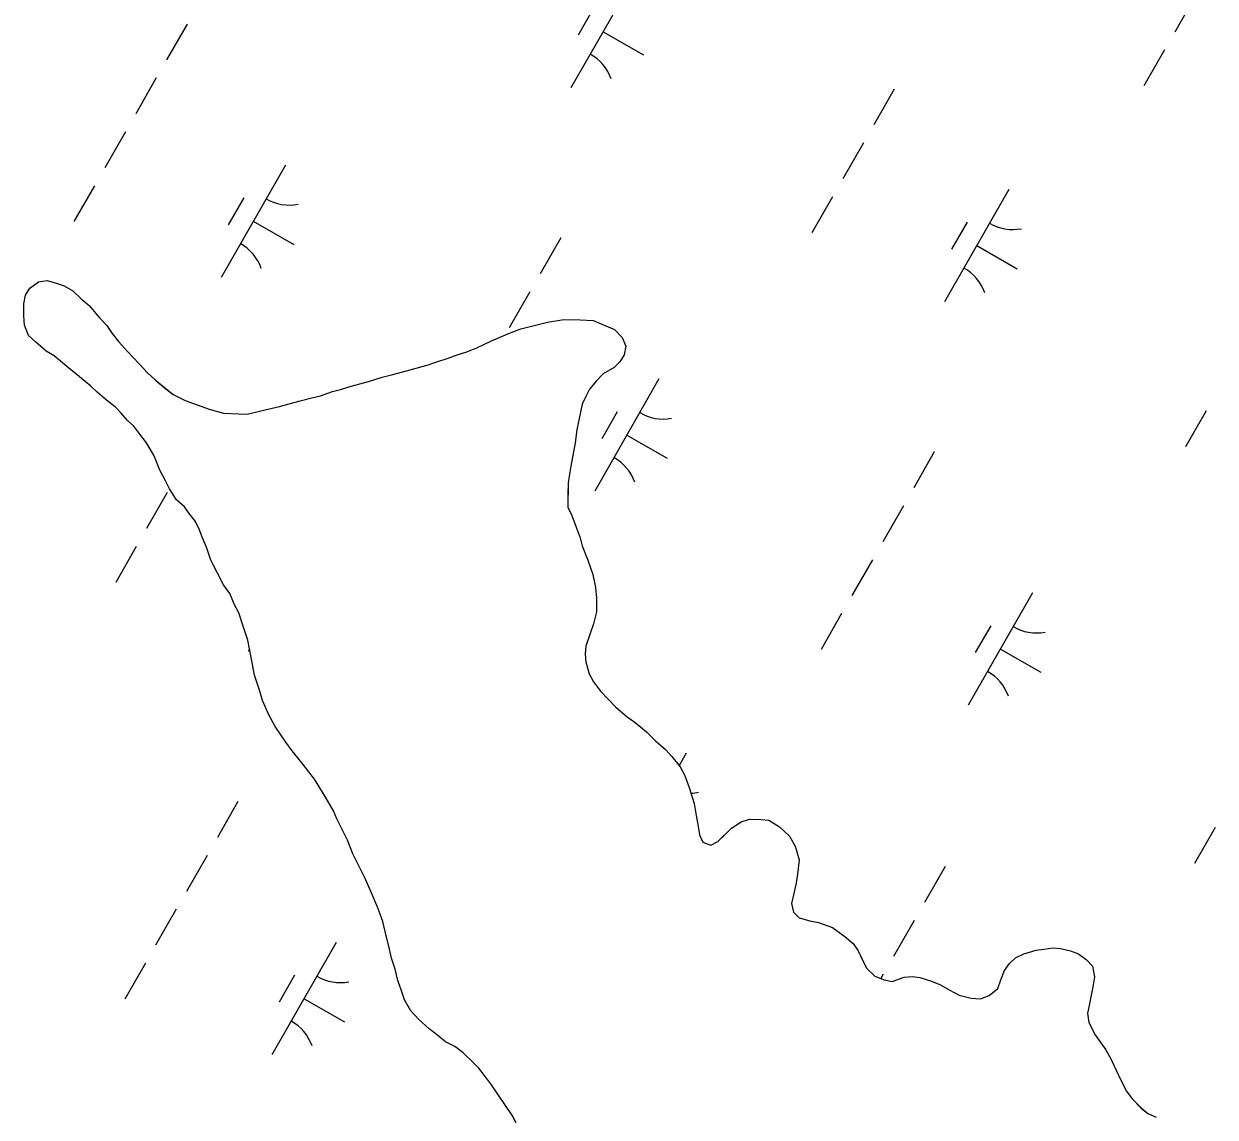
# Model space of a CAD drawing. Extents: x 3930721 to 3950824, y 220441 to 242861.
# Drawn here: x 3939875.4 to 3940335.7, y 233520.2 to 233942.7 of the extents above; entities that cross this region are included whole.
import ezdxf

# ---------------------------------------------------------------- set-up
doc = ezdxf.new("R2010")
doc.units = 0
doc.layers.add('V-TOPO-SHOR', color=7, linetype='Continuous')
doc.layers.add('V-WETL-SWMP', color=7, linetype='Continuous')

msp = doc.modelspace()

# ---------------------------------------------------------------- linework, layer by layer
at = {"layer": 'V-TOPO-SHOR'}
for points in [[(3940056.08, 233532.73), (3940053.36, 233536.36), (3940051.19, 233539.15), (3940049, 233541.39), (3940045.18, 233545.04), (3940041.9, 233547.57), (3940038.33, 233549.27), (3940035.32, 233551.8), (3940032.04, 233554.33), (3940027.94, 233557.98), (3940024.94, 233561.34), (3940022.51, 233565.52), (3940021.18, 233569.4), (3940019.85, 233573.01), (3940018.8, 233577.45), (3940017.47, 233581.62), (3940016.43, 233586.33), (3940015.37, 233590.21), (3940014.06, 233595.76), (3940012.2, 233601.04), (3940009.52, 233607.15), (3940007.1, 233612.71), (3940005.49, 233616.05), (3940002.53, 233621.9), (3940000.39, 233627.18), (3939998.5, 233631.07), (3939996.35, 233635.52), (3939995.01, 233638.58), (3939991.77, 233644.15), (3939987.71, 233650.84), (3939983.36, 233656.43), (3939979.01, 233661.74), (3939976.56, 233665.08), (3939972.5, 233671.22), (3939970.07, 233675.67), (3939967.65, 233681.24), (3939966.6, 233684.84), (3939964.47, 233690.95), (3939963.18, 233697.88), (3939961.88, 233704.53), (3939960.02, 233710.36), (3939958.43, 233715.08), (3939956.81, 233718.14), (3939954.93, 233722.59), (3939952.49, 233725.94), (3939950.06, 233730.67), (3939947.64, 233735.4), (3939946.04, 233740.12), (3939944.44, 233744.01), (3939943.1, 233747.35), (3939941.76, 233750.41), (3939939.31, 233753.48), (3939937.41, 233755.99), (3939934.41, 233758.8), (3939931.7, 233762.98), (3939930.08, 233766.04), (3939927.92, 233770.22), (3939925.79, 233775.77), (3939922.81, 233780.79), (3939919.82, 233784.7), (3939917.92, 233787.21), (3939915.46, 233789.46), (3939913.01, 233792.25), (3939910.83, 233794.49), (3939907.27, 233797.3), (3939903.72, 233800.39), (3939901.26, 233802.64), (3939896.89, 233806.29), (3939891.97, 233810.22), (3939887.05, 233814.43), (3939884.03, 233816.13), (3939879.93, 233819.78), (3939877.2, 233822.3), (3939875.59, 233826.2), (3939875.36, 233829.79), (3939875.43, 233834.49), (3939876.02, 233837.8), (3939877.72, 233840.54), (3939881.07, 233842.99), (3939884.39, 233843.5), (3939887.42, 233842.62), (3939891, 233841.47), (3939894.29, 233839.49), (3939897.56, 233836.41), (3939900.57, 233833.88), (3939904.66, 233829.13), (3939907.38, 233826.05), (3939909.55, 233822.98), (3939912, 233819.91), (3939915.54, 233815.99), (3939919.9, 233811.24), (3939923.17, 233807.88), (3939926.17, 233805.07), (3939930.27, 233801.7), (3939933.01, 233799.45), (3939937.68, 233797.18), (3939942.36, 233795.46), (3939947.03, 233793.74), (3939952.54, 233792.28), (3939958.34, 233791.93), (3939961.66, 233791.88)], [(3939961.66, 233791.88), (3939966.93, 233793.2), (3939974.14, 233794.76), (3939981.63, 233796.87), (3939986.62, 233798.19), (3939989.95, 233798.97), (3939994.67, 233800.57), (3939997.72, 233801.36), (3940001.88, 233802.68), (3940008.54, 233804.53), (3940013.81, 233806.12), (3940017.98, 233807.17), (3940024.64, 233809.02), (3940031.57, 233810.86), (3940034.62, 233811.93), (3940039.34, 233813.52), (3940042.4, 233814.59), (3940046.56, 233815.91), (3940050.45, 233817.52), (3940056.02, 233820.21), (3940062.41, 233822.89), (3940067.41, 233824.76), (3940071.57, 233825.81), (3940077.67, 233827.39), (3940084.04, 233828.41), (3940090.4, 233828.32), (3940095.37, 233827.98), (3940100.32, 233825.98), (3940103.62, 233824.56), (3940106.62, 233821.48), (3940107.96, 233818.14), (3940107.36, 233814.83), (3940105.67, 233812.09), (3940103.43, 233809.91), (3940099.25, 233807.48), (3940096.72, 233804.74), (3940093.92, 233801.46), (3940092.5, 233798.72), (3940091.07, 233795.7), (3940089.9, 233790.18), (3940089.01, 233785.77), (3940088.39, 233780.81), (3940087.49, 233775.84), (3940086.9, 233772.53), (3940086.3, 233769.5), (3940085.7, 233765.36), (3940085.64, 233760.94), (3940085.57, 233755.96), (3940087.19, 233752.63), (3940088.79, 233748.18), (3940090.39, 233744.01), (3940091.18, 233740.96), (3940093.32, 233735.41), (3940095.18, 233729.85), (3940096.22, 233724.86), (3940096.71, 233720.71), (3940096.65, 233715.46), (3940095.48, 233710.77), (3940094.04, 233706.65), (3940092.6, 233702.24), (3940092.28, 233699.21), (3940092.52, 233696.17), (3940093.84, 233691.45), (3940095.46, 233688.39), (3940098.17, 233684.76), (3940100.9, 233681.96), (3940104.17, 233678.6), (3940108.55, 233674.95), (3940111.56, 233672.69), (3940115.93, 233669.04), (3940119.48, 233665.68), (3940123.31, 233662.31), (3940125.76, 233659.51), (3940129.02, 233655.6), (3940130.64, 233652.54), (3940132.51, 233647.54), (3940134.36, 233641.43), (3940135.13, 233636.72), (3940135.91, 233632.57), (3940136.41, 233629.24), (3940137.76, 233626.46), (3940140.78, 233625.31), (3940143.56, 233626.66), (3940146.37, 233629.39), (3940148.89, 233631.84), (3940152.51, 233634.28), (3940155.84, 233635.34), (3940160.27, 233635.28), (3940163.3, 233634.97), (3940167.41, 233632.43), (3940171.24, 233628.78), (3940173.4, 233624.88), (3940174.98, 233619.61), (3940174.36, 233614.09), (3940173.76, 233610.78), (3940172.88, 233606.64), (3940172, 233602.79), (3940172.78, 233599.46), (3940174.96, 233597.22), (3940179.1, 233596.06), (3940182.41, 233595.46)], [(3940182.41, 233595.46), (3940187.91, 233593.45), (3940192.56, 233590.07), (3940195.84, 233587.27), (3940197.74, 233584.48), (3940199.62, 233580.58), (3940200.97, 233577.8), (3940204.24, 233574.72), (3940207.82, 233573.29), (3940210.85, 233572.69), (3940215.57, 233574.29), (3940218.61, 233574.53), (3940221.65, 233574.21), (3940226.05, 233572.77), (3940229.63, 233571.34), (3940232.92, 233569.36), (3940236.76, 233567.37), (3940241.45, 233566.21), (3940245.04, 233565.88), (3940248.37, 233567.22), (3940251.72, 233569.94), (3940252.87, 233573.24), (3940254.3, 233576.82), (3940256.27, 233579.55), (3940258.52, 233581.74), (3940261.85, 233583.35), (3940266.57, 233584.67), (3940269.62, 233585.18), (3940272.94, 233585.69), (3940275.98, 233585.38), (3940279.84, 233584.49), (3940282.86, 233583.35), (3940285.87, 233581.1), (3940288.33, 233578.58), (3940289.1, 233574.42), (3940288.5, 233570.56), (3940287.62, 233566.7), (3940287.02, 233563.39), (3940286.43, 233560.36), (3940286.93, 233556.76), (3940289.36, 233552.03), (3940291.53, 233548.96), (3940293.43, 233546.17), (3940295.59, 233542.54), (3940297.47, 233538.37), (3940299.35, 233534.2), (3940301.51, 233530.3), (3940303.68, 233527.24), (3940306.95, 233523.88), (3940309.69, 233521.63), (3940312.98, 233520.2)], [(3940065.55, 233517.95), (3940064.21, 233520.74), (3940056.08, 233532.73)]]:
    msp.add_lwpolyline(points, dxfattribs=at)
at = {"layer": 'V-WETL-SWMP'}
for p, q in [((3940111.65, 233961.32), (3940086.8, 233917.93)), ((3940328.03, 233953.39), (3940320.08, 233939.51)), ((3940095.51, 233948.67), (3940089.55, 233938.25)), ((3939938.49, 233942.61), (3939930.53, 233928.73)), ((3940099.23, 233939.63), (3940114.85, 233930.68)), ((3940316.11, 233932.57), (3940308.15, 233918.68)), ((3939926.56, 233921.78), (3939918.61, 233907.9)), ((3940211.73, 233917.49), (3940203.77, 233903.61)), ((3939914.63, 233900.96), (3939906.68, 233887.07)), ((3940199.8, 233896.67), (3940191.85, 233882.78)), ((3939976.46, 233888.11), (3939951.61, 233844.72)), ((3939902.7, 233880.13), (3939894.75, 233866.25)), ((3939960.32, 233875.46), (3939954.36, 233865.04)), ((3940187.87, 233875.84), (3940179.92, 233861.96)), ((3940255.99, 233878.66), (3940231.14, 233835.27)), ((3939964.03, 233866.42), (3939979.65, 233857.47)), ((3940239.85, 233866), (3940233.89, 233855.59)), ((3940082.83, 233859.94), (3940074.88, 233846.06)), ((3940243.57, 233856.96), (3940259.19, 233848.02)), ((3939877.72, 233840.54), (3939881.07, 233842.99)), ((3939881.07, 233842.99), (3939884.39, 233843.49)), ((3939884.39, 233843.49), (3939887.42, 233842.62)), ((3939887.42, 233842.62), (3939891, 233841.47)), ((3939875.43, 233834.49), (3939876.02, 233837.8)), ((3939876.02, 233837.8), (3939877.72, 233840.54)), ((3939891, 233841.47), (3939894.29, 233839.49)), ((3939894.29, 233839.49), (3939897.56, 233836.41)), ((3940070.9, 233839.12), (3940062.95, 233825.23)), ((3939875.36, 233829.79), (3939875.43, 233834.49)), ((3939897.56, 233836.41), (3939900.57, 233833.88)), ((3939900.57, 233833.88), (3939904.66, 233829.13)), ((3939875.59, 233826.2), (3939875.36, 233829.79)), ((3939904.66, 233829.13), (3939907.38, 233826.05)), ((3940077.67, 233827.39), (3940084.04, 233828.41)), ((3940084.04, 233828.41), (3940090.4, 233828.32)), ((3940090.4, 233828.32), (3940095.37, 233827.98)), ((3939877.2, 233822.3), (3939875.59, 233826.2)), ((3939907.38, 233826.05), (3939909.55, 233822.98)), ((3940062.41, 233822.89), (3940067.41, 233824.76)), ((3940067.41, 233824.76), (3940071.57, 233825.81)), ((3940071.57, 233825.81), (3940077.67, 233827.39)), ((3940095.37, 233827.98), (3940100.32, 233825.98)), ((3940100.32, 233825.98), (3940103.62, 233824.55)), ((3940103.62, 233824.55), (3940106.62, 233821.48)), ((3939879.93, 233819.78), (3939877.2, 233822.3)), ((3939884.03, 233816.13), (3939879.93, 233819.78)), ((3939909.55, 233822.98), (3939912, 233819.91)), ((3939912, 233819.91), (3939915.54, 233815.99)), ((3940050.45, 233817.52), (3940056.02, 233820.21)), ((3940056.02, 233820.21), (3940062.41, 233822.89)), ((3940106.62, 233821.48), (3940107.96, 233818.14)), ((3939887.05, 233814.43), (3939884.03, 233816.13)), ((3939915.54, 233815.99), (3939919.9, 233811.24)), ((3940039.34, 233813.52), (3940042.4, 233814.59)), ((3940042.4, 233814.59), (3940046.56, 233815.91)), ((3940046.56, 233815.91), (3940050.45, 233817.52)), ((3940107.36, 233814.83), (3940105.67, 233812.09)), ((3940107.96, 233818.14), (3940107.36, 233814.83)), ((3939891.97, 233810.22), (3939887.05, 233814.43)), ((3939896.89, 233806.29), (3939891.97, 233810.22)), ((3939919.9, 233811.24), (3939923.17, 233807.88)), ((3940024.63, 233809.02), (3940031.57, 233810.86)), ((3940031.57, 233810.86), (3940034.62, 233811.93)), ((3940034.62, 233811.93), (3940039.34, 233813.52)), ((3940103.43, 233809.91), (3940099.25, 233807.48)), ((3940105.67, 233812.09), (3940103.43, 233809.91)), ((3939901.26, 233802.64), (3939896.89, 233806.29)), ((3939923.17, 233807.88), (3939926.17, 233805.07)), ((3940008.54, 233804.53), (3940013.81, 233806.12)), ((3940013.81, 233806.12), (3940017.98, 233807.17)), ((3940017.98, 233807.17), (3940024.63, 233809.02)), ((3940120.8, 233805.44), (3940095.95, 233762.06)), ((3940099.25, 233807.48), (3940096.72, 233804.74)), ((3939903.72, 233800.39), (3939901.26, 233802.64)), ((3939926.17, 233805.07), (3939933.01, 233799.45)), ((3939994.67, 233800.57), (3939997.72, 233801.36)), ((3939997.72, 233801.36), (3940001.88, 233802.68)), ((3940001.88, 233802.68), (3940008.54, 233804.53)), ((3940093.92, 233801.46), (3940092.5, 233798.72)), ((3940096.72, 233804.74), (3940093.92, 233801.46)), ((3939907.27, 233797.3), (3939903.72, 233800.39)), ((3939910.83, 233794.49), (3939907.27, 233797.3)), ((3939933.01, 233799.45), (3939937.68, 233797.18)), ((3939937.68, 233797.18), (3939947.03, 233793.74)), ((3939974.14, 233794.76), (3939981.63, 233796.87)), ((3939981.63, 233796.87), (3939986.62, 233798.19)), ((3939986.62, 233798.19), (3939989.95, 233798.97)), ((3939989.95, 233798.97), (3939994.67, 233800.57)), ((3940092.5, 233798.72), (3940091.08, 233795.7)), ((3939913.01, 233792.25), (3939910.83, 233794.49)), ((3939915.46, 233789.46), (3939913.01, 233792.25)), ((3939947.03, 233793.74), (3939952.54, 233792.28)), ((3939952.54, 233792.28), (3939958.34, 233791.93)), ((3939958.34, 233791.93), (3939961.66, 233791.89)), ((3939961.66, 233791.89), (3939966.93, 233793.2)), ((3939966.93, 233793.2), (3939974.14, 233794.76)), ((3940091.08, 233795.7), (3940089.9, 233790.18)), ((3940104.66, 233792.79), (3940098.7, 233782.38)), ((3940332.21, 233793.18), (3940324.26, 233779.29)), ((3939917.92, 233787.21), (3939915.46, 233789.46)), ((3939919.82, 233784.7), (3939917.92, 233787.21)), ((3940089.9, 233790.18), (3940089.01, 233785.77)), ((3939922.81, 233780.79), (3939919.82, 233784.7)), ((3940089.01, 233785.77), (3940088.39, 233780.81)), ((3940108.37, 233783.75), (3940123.99, 233774.8)), ((3939925.79, 233775.77), (3939922.81, 233780.79)), ((3940088.39, 233780.81), (3940086.9, 233772.53)), ((3939927.92, 233770.22), (3939925.79, 233775.77)), ((3940227.17, 233777.28), (3940219.22, 233763.39)), ((3939930.08, 233766.04), (3939927.92, 233770.22)), ((3940086.31, 233769.5), (3940085.7, 233765.36)), ((3940086.9, 233772.53), (3940086.31, 233769.5)), ((3939931.7, 233762.98), (3939930.08, 233766.04)), ((3940085.7, 233765.36), (3940085.57, 233755.96)), ((3939930.74, 233761.57), (3939922.79, 233747.68)), ((3939934.41, 233758.8), (3939931.7, 233762.98)), ((3939937.41, 233755.99), (3939934.41, 233758.8)), ((3939939.31, 233753.48), (3939937.41, 233755.99)), ((3940085.57, 233755.96), (3940087.19, 233752.63)), ((3940215.24, 233756.45), (3940207.29, 233742.57)), ((3939941.76, 233750.41), (3939939.31, 233753.48)), ((3939943.1, 233747.35), (3939941.76, 233750.41)), ((3940087.19, 233752.63), (3940088.79, 233748.18)), ((3939944.44, 233744.02), (3939943.1, 233747.35)), ((3940088.79, 233748.18), (3940090.39, 233744.02)), ((3939946.04, 233740.12), (3939944.44, 233744.02)), ((3940090.39, 233744.02), (3940091.18, 233740.96)), ((3940091.18, 233740.96), (3940093.32, 233735.41)), ((3939918.81, 233740.74), (3939910.86, 233726.86)), ((3939947.64, 233735.4), (3939946.04, 233740.12)), ((3939952.49, 233725.94), (3939947.64, 233735.4)), ((3940093.32, 233735.41), (3940095.18, 233729.85)), ((3940203.31, 233735.62), (3940195.36, 233721.74)), ((3940095.18, 233729.85), (3940096.22, 233724.86)), ((3939954.93, 233722.59), (3939952.49, 233725.94)), ((3939956.81, 233718.14), (3939954.93, 233722.59)), ((3940096.22, 233724.86), (3940096.71, 233720.71)), ((3940265.14, 233722.78), (3940240.29, 233679.39)), ((3939958.43, 233715.08), (3939956.81, 233718.14)), ((3940096.71, 233720.71), (3940096.65, 233715.46)), ((3939960.02, 233710.36), (3939958.43, 233715.08)), ((3940096.65, 233715.46), (3940095.48, 233710.78)), ((3940191.39, 233714.8), (3940183.44, 233700.91)), ((3939961.88, 233704.53), (3939960.02, 233710.36)), ((3940095.48, 233710.78), (3940094.04, 233706.65)), ((3940249, 233710.12), (3940243.04, 233699.71)), ((3939963.18, 233697.88), (3939961.88, 233704.53)), ((3940094.04, 233706.65), (3940092.6, 233702.25)), ((3939962.57, 233701.01), (3939962.08, 233700.16)), ((3940092.6, 233702.25), (3940092.28, 233699.21)), ((3940252.72, 233701.08), (3940268.34, 233692.14)), ((3939964.47, 233690.95), (3939963.18, 233697.88)), ((3940092.28, 233699.21), (3940092.52, 233696.17)), ((3940092.52, 233696.17), (3940093.84, 233691.45)), ((3939966.6, 233684.84), (3939964.47, 233690.95)), ((3940093.84, 233691.45), (3940095.46, 233688.39)), ((3940095.46, 233688.39), (3940098.17, 233684.76)), ((3939967.65, 233681.24), (3939966.6, 233684.84)), ((3939970.07, 233675.68), (3939967.65, 233681.24)), ((3940098.17, 233684.76), (3940104.17, 233678.6)), ((3940104.17, 233678.6), (3940108.55, 233674.95)), ((3939972.5, 233671.22), (3939970.07, 233675.68)), ((3940108.55, 233674.95), (3940111.56, 233672.69)), ((3940111.56, 233672.69), (3940115.93, 233669.04)), ((3939976.56, 233665.08), (3939972.5, 233671.22)), ((3940115.93, 233669.04), (3940119.48, 233665.68)), ((3939979.01, 233661.74), (3939976.56, 233665.08)), ((3940119.48, 233665.68), (3940123.31, 233662.31)), ((3939983.36, 233656.43), (3939979.01, 233661.74)), ((3940123.31, 233662.31), (3940125.76, 233659.51)), ((3940125.76, 233659.51), (3940129.02, 233655.6)), ((3940131.27, 233660.89), (3940128.56, 233656.15)), ((3939987.71, 233650.84), (3939983.36, 233656.43)), ((3940129.02, 233655.6), (3940130.64, 233652.54)), ((3939991.76, 233644.15), (3939987.71, 233650.84)), ((3940130.64, 233652.54), (3940132.51, 233647.54)), ((3939995.01, 233638.58), (3939991.76, 233644.15)), ((3940132.51, 233647.54), (3940134.36, 233641.43)), ((3939958.11, 233642.18), (3939950.16, 233628.29)), ((3940134.36, 233641.43), (3940135.13, 233636.72)), ((3939996.35, 233635.52), (3939995.01, 233638.58)), ((3940000.39, 233627.18), (3939996.35, 233635.52)), ((3940135.13, 233636.72), (3940135.9, 233632.57)), ((3940152.51, 233634.28), (3940155.84, 233635.34)), ((3940155.84, 233635.34), (3940160.27, 233635.28)), ((3940160.27, 233635.28), (3940163.3, 233634.97)), ((3940163.3, 233634.97), (3940167.41, 233632.42)), ((3940135.9, 233632.57), (3940136.41, 233629.24)), ((3940143.56, 233626.66), (3940148.89, 233631.84)), ((3940148.89, 233631.84), (3940152.51, 233634.28)), ((3940167.41, 233632.42), (3940171.24, 233628.78)), ((3940335.73, 233632.13), (3940327.78, 233618.25)), ((3940002.53, 233621.9), (3940000.39, 233627.18)), ((3940136.41, 233629.24), (3940137.76, 233626.46)), ((3940137.76, 233626.46), (3940140.78, 233625.31)), ((3940140.78, 233625.31), (3940143.56, 233626.66)), ((3940171.24, 233628.78), (3940173.4, 233624.88)), ((3939946.18, 233621.35), (3939938.23, 233607.46)), ((3940005.49, 233616.05), (3940002.53, 233621.9)), ((3940173.4, 233624.88), (3940174.98, 233619.61)), ((3940174.98, 233619.61), (3940174.36, 233614.09)), ((3940231.35, 233617.06), (3940223.4, 233603.18)), ((3940007.1, 233612.71), (3940005.49, 233616.05)), ((3940009.52, 233607.15), (3940007.1, 233612.71)), ((3940174.36, 233614.09), (3940173.76, 233610.78)), ((3940173.76, 233610.78), (3940172.88, 233606.64)), ((3940012.2, 233601.04), (3940009.52, 233607.15)), ((3940172.88, 233606.64), (3940172, 233602.79)), ((3940172, 233602.79), (3940172.78, 233599.46)), ((3939934.25, 233600.52), (3939926.3, 233586.64)), ((3940014.07, 233595.76), (3940012.2, 233601.04)), ((3940172.78, 233599.46), (3940174.96, 233597.22)), ((3940015.37, 233590.21), (3940014.07, 233595.76)), ((3940174.96, 233597.22), (3940179.1, 233596.06)), ((3940179.1, 233596.06), (3940182.4, 233595.46)), ((3940182.4, 233595.46), (3940187.91, 233593.45)), ((3940219.42, 233596.23), (3940211.47, 233582.35)), ((3940016.43, 233586.33), (3940015.37, 233590.21)), ((3940187.91, 233593.45), (3940192.56, 233590.07)), ((3940192.56, 233590.07), (3940195.84, 233587.27)), ((3939996.08, 233587.68), (3939971.23, 233544.29)), ((3940017.47, 233581.61), (3940016.43, 233586.33)), ((3940195.84, 233587.27), (3940197.74, 233584.48)), ((3940197.74, 233584.48), (3940200.97, 233577.8)), ((3940261.85, 233583.35), (3940266.57, 233584.67)), ((3940266.57, 233584.67), (3940269.62, 233585.18)), ((3940269.62, 233585.18), (3940272.94, 233585.69)), ((3940272.94, 233585.69), (3940275.98, 233585.38)), ((3940275.98, 233585.38), (3940279.84, 233584.49)), ((3940279.84, 233584.49), (3940282.86, 233583.35)), ((3939922.33, 233579.7), (3939914.37, 233565.81)), ((3940018.8, 233577.45), (3940017.47, 233581.61)), ((3940256.27, 233579.55), (3940258.52, 233581.74)), ((3940258.52, 233581.74), (3940261.85, 233583.35)), ((3940282.86, 233583.35), (3940285.87, 233581.1)), ((3940285.87, 233581.1), (3940288.33, 233578.58)), ((3940019.85, 233573.02), (3940018.8, 233577.45)), ((3940200.97, 233577.8), (3940204.24, 233574.72)), ((3940207.49, 233575.41), (3940206.56, 233573.79)), ((3940252.87, 233573.24), (3940254.3, 233576.82)), ((3940254.3, 233576.82), (3940256.27, 233579.55)), ((3940288.33, 233578.58), (3940289.1, 233574.42)), ((3939979.94, 233575.02), (3939973.98, 233564.61)), ((3940021.18, 233569.4), (3940019.85, 233573.02)), ((3940204.24, 233574.72), (3940207.82, 233573.29)), ((3940207.82, 233573.29), (3940210.85, 233572.69)), ((3940210.85, 233572.69), (3940215.57, 233574.29)), ((3940215.57, 233574.29), (3940218.61, 233574.52)), ((3940218.61, 233574.52), (3940221.65, 233574.21)), ((3940221.65, 233574.21), (3940226.05, 233572.77)), ((3940226.05, 233572.77), (3940229.63, 233571.34)), ((3940229.63, 233571.34), (3940232.92, 233569.36)), ((3940251.72, 233569.94), (3940252.87, 233573.24)), ((3940288.5, 233570.56), (3940287.62, 233566.7)), ((3940289.1, 233574.42), (3940288.5, 233570.56)), ((3939983.66, 233565.98), (3939999.28, 233557.04)), ((3940022.51, 233565.52), (3940021.18, 233569.4)), ((3940232.92, 233569.36), (3940236.76, 233567.37)), ((3940236.76, 233567.37), (3940241.45, 233566.21)), ((3940241.45, 233566.21), (3940245.04, 233565.88)), ((3940245.04, 233565.88), (3940248.37, 233567.22)), ((3940248.37, 233567.22), (3940251.72, 233569.94)), ((3940287.62, 233566.7), (3940287.02, 233563.39)), ((3940024.94, 233561.34), (3940022.51, 233565.52)), ((3940027.94, 233557.98), (3940024.94, 233561.34)), ((3940287.02, 233563.39), (3940286.43, 233560.36)), ((3940032.04, 233554.33), (3940027.94, 233557.98)), ((3940286.43, 233560.36), (3940286.93, 233556.76)), ((3940286.93, 233556.76), (3940289.36, 233552.03)), ((3940035.32, 233551.8), (3940032.04, 233554.33)), ((3940038.33, 233549.27), (3940035.32, 233551.8)), ((3940041.9, 233547.57), (3940038.33, 233549.27)), ((3940045.18, 233545.04), (3940041.9, 233547.57)), ((3940289.36, 233552.03), (3940291.53, 233548.96)), ((3940291.53, 233548.96), (3940293.43, 233546.17)), ((3940049, 233541.39), (3940045.18, 233545.04)), ((3940293.43, 233546.17), (3940295.59, 233542.55)), ((3940051.19, 233539.15), (3940049, 233541.39)), ((3940053.36, 233536.36), (3940051.19, 233539.15)), ((3940295.59, 233542.55), (3940299.35, 233534.2)), ((3940056.08, 233532.73), (3940053.36, 233536.36)), ((3940299.35, 233534.2), (3940301.51, 233530.3)), ((3940064.21, 233520.74), (3940056.08, 233532.73)), ((3940301.51, 233530.3), (3940303.68, 233527.24)), ((3940303.68, 233527.24), (3940306.95, 233523.87)), ((3940065.56, 233517.95), (3940064.21, 233520.74)), ((3940306.95, 233523.87), (3940309.69, 233521.63)), ((3940309.69, 233521.63), (3940312.98, 233520.2))]:
    msp.add_line(p, q, dxfattribs=at)
for centre, start, end in [((3940085.7, 233915.54), 19.4279, 60.9715), ((3939977.97, 233890.27), 239.4279, 280.9715), ((3940257.5, 233880.81), 239.4279, 280.9715), ((3939950.51, 233842.33), 19.4279, 60.9715), ((3940230.05, 233832.87), 19.4279, 60.9715), ((3940122.31, 233807.6), 239.4279, 280.9715), ((3940094.85, 233759.66), 19.4279, 60.9715), ((3940266.65, 233724.93), 239.4279, 280.9715), ((3940239.2, 233677), 19.4279, 60.9715), ((3940132.78, 233663.04), 271.1976, 280.9715), ((3939997.59, 233589.83), 239.4279, 280.9715), ((3939970.13, 233541.89), 19.4279, 60.9715)]:
    msp.add_arc(centre, 17.62, start, end, dxfattribs=at)

doc.saveas('drawing.dxf')
